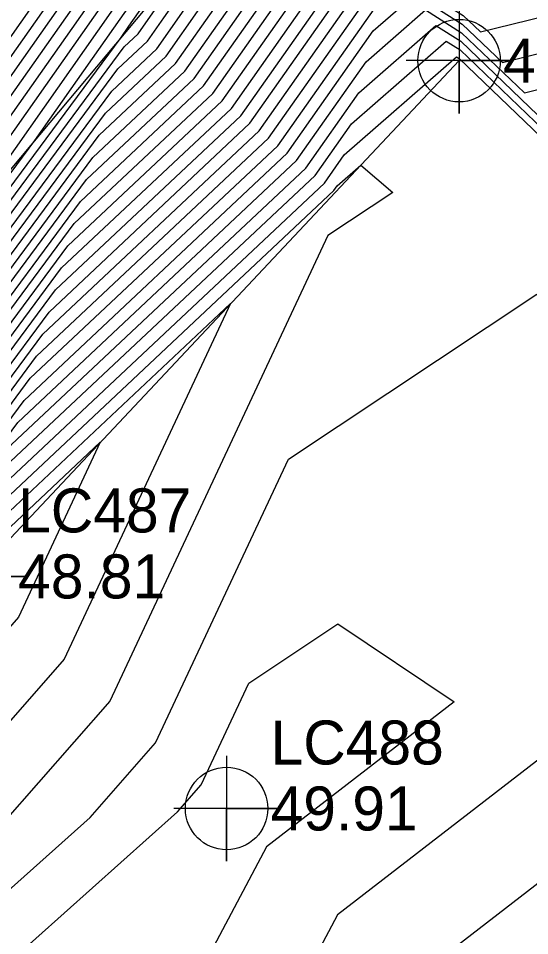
# Model space of a CAD drawing. Extents: x 2188792 to 2191981, y 386090 to 389710.
# Drawn here: x 2190863.9 to 2190893, y 388519.5 to 388571.6 of the extents above; entities that cross this region are included whole.
import ezdxf

# ---------------------------------------------------------------- set-up
doc = ezdxf.new("R2010")
doc.units = 0
for name, color, linetype in [('DTM Contours Major', 7, 'Continuous'), ('DTM Contours Minor', 7, 'Continuous'), ('Exist DTM Breakline', 7, 'Continuous'), ('Exist DTM Breakline Cogo Elevation', 7, 'Continuous'), ('Exist DTM Breakline Cogo Number', 7, 'Continuous'), ('Exist DTM Breakline Cogo Point CELL', 7, 'Continuous'), ('Exist DTM Regular Point Underwater CELL', 7, 'Continuous'), ('Exist DTM Regular Point Underwater Cogo Elevation', 7, 'Continuous'), ('Exist DTM Regular Point Underwater Cogo Number', 7, 'Continuous')]:
    doc.layers.add(name, color=color, linetype=linetype)

msp = doc.modelspace()

# ---------------------------------------------------------------- linework, layer by layer
at = {"layer": 'DTM Contours Major'}
for points in [[(2190816.842, 388509.241), (2190831.372, 388524.701), (2190836.819, 388530.508), (2190837.397, 388531.235), (2190850.843, 388545.816), (2190852.024, 388547.298), (2190864.871, 388564.636), (2190869.725, 388571.527), (2190874.01, 388577.61), (2190875.059, 388578.872), (2190875.53, 388578.966), (2190877.673, 388580.847), (2190880.485, 388582.97), (2190881.553, 388583.66), (2190881.986, 388584.135), (2190886.697, 388589.294), (2190887.897, 388590.368), (2190892.661, 388594.519), (2190894.294, 388595.986), (2190898.446, 388599.61)], [(2190834.358, 388519.118), (2190842.056, 388528.788), (2190850.279, 388537.705), (2190855.644, 388544.436), (2190867.11, 388559.91), (2190874.991, 388567.307), (2190879.356, 388573.515), (2190881.284, 388576.28), (2190883.436, 388577.905), (2190888.328, 388581.067), (2190888.42, 388581.168), (2190889.426, 388582.27), (2190894.173, 388586.52), (2190894.713, 388586.99), (2190899.248, 388591.064), (2190899.642, 388591.022), (2190900.46, 388590.949), (2190906.218, 388593.25), (2190906.981, 388596.118), (2190912.36, 388599.815)], [(2190819.406, 388507.56), (2190835.589, 388524.813), (2190839.726, 388530.011), (2190850.561, 388541.761), (2190853.834, 388545.867), (2190868.89, 388566.186), (2190872.343, 388569.427), (2190874.256, 388572.147), (2190877.897, 388577.369), (2190881.961, 388580.437), (2190884.94, 388582.364), (2190885.203, 388582.652), (2190888.062, 388585.782), (2190891.035, 388588.444), (2190893.687, 388590.754), (2190897.083, 388593.805), (2190899.125, 388595.587), (2190902.961, 388599.066)], [(2190814.544, 388511.252), (2190827.166, 388524.683), (2190834.642, 388533.518), (2190840.081, 388539.946), (2190849.444, 388549.362), (2190854.594, 388555.64), (2190867.213, 388573.555), (2190869.524, 388576.837), (2190872.878, 388580.87), (2190874.384, 388581.172), (2190878.027, 388584.368), (2190879.399, 388585.973), (2190879.785, 388586.402), (2190884.443, 388591.57), (2190885.512, 388592.821), (2190891.353, 388598.003), (2190891.631, 388598.292)], [(2190833.128, 388513.423), (2190844.385, 388527.564), (2190849.997, 388533.65), (2190857.454, 388543.005), (2190865.329, 388553.633), (2190877.639, 388565.186), (2190884.457, 388574.883), (2190884.672, 388575.191), (2190884.911, 388575.372), (2190886.187, 388576.197), (2190889.579, 388575.018), (2190891.735, 388575.26), (2190894.006, 388575.82)], [(2190831.898, 388507.728), (2190846.714, 388526.34), (2190849.716, 388529.595), (2190859.264, 388541.574), (2190863.549, 388547.357), (2190880.287, 388563.065), (2190883.294, 388567.343), (2190887.673, 388571.168), (2190889.095, 388570.271), (2190893.966, 388565.604), (2190895.955, 388566.095), (2190901.783, 388564.806), (2190908.714, 388560.404), (2190910.765, 388558.455), (2190916.976, 388547.031), (2190928.013, 388540.944), (2190930.58, 388539.574), (2190931.181, 388539.266), (2190933.15, 388540.251), (2190937.37, 388543.078)], [(2190830.667, 388502.033), (2190849.043, 388525.116), (2190849.434, 388525.54), (2190861.074, 388540.142), (2190861.769, 388541.081), (2190868.597, 388547.489), (2190863.937, 388537.556), (2190853.109, 388525.179), (2190848.536, 388521.096), (2190831.337, 388500.945)]]:
    msp.add_lwpolyline(points, dxfattribs=at)
at = {"layer": 'DTM Contours Minor'}
for points in [[(2190833.62, 388515.701), (2190843.453, 388528.053), (2190850.11, 388535.272), (2190856.73, 388543.577), (2190866.041, 388556.144), (2190876.58, 388566.034), (2190882.417, 388574.336), (2190883.317, 388575.627), (2190884.321, 388576.385), (2190889.67, 388579.843), (2190890.094, 388579.696), (2190890.91, 388579.787), (2190895.718, 388580.326), (2190901.333, 388579.698), (2190910.194, 388578.38), (2190918.886, 388578.946), (2190920.195, 388575.516), (2190922.608, 388580.255), (2190920.195, 388582.544), (2190913.321, 388583.382), (2190915.682, 388592.258), (2190917.519, 388593.52), (2190918.85, 388595.696), (2190924.704, 388603.347)], [(2190815.004, 388510.85), (2190829.519, 388526.295), (2190835.21, 388533.02), (2190839.35, 388537.914), (2190850.16, 388548.785), (2190852.943, 388552.177), (2190867.715, 388573.149), (2190870.421, 388576.991), (2190873.315, 388580.47), (2190874.614, 388580.731), (2190878.767, 388584.376), (2190879.517, 388585.253), (2190879.958, 388585.742), (2190885.266, 388591.632), (2190885.674, 388592.109), (2190888.708, 388594.801), (2190891.841, 388597.53), (2190892.064, 388597.73), (2190897.903, 388602.828)], [(2190834.112, 388517.979), (2190842.521, 388528.543), (2190850.223, 388536.894), (2190856.006, 388544.15), (2190866.754, 388558.655), (2190875.52, 388566.882), (2190880.377, 388573.789), (2190881.962, 388576.062), (2190883.731, 388577.398), (2190889.005, 388580.808), (2190889.064, 388580.872), (2190889.699, 388581.567), (2190894.801, 388586.135), (2190894.918, 388586.237), (2190895.903, 388587.122), (2190898.759, 388586.814), (2190904.707, 388586.283), (2190907.953, 388587.58), (2190909.881, 388594.831), (2190914.079, 388597.717), (2190917.121, 388602.69)], [(2190821.048, 388506.68), (2190834.85, 388521.396), (2190841.124, 388529.277), (2190850.392, 388539.327), (2190854.92, 388545.008), (2190867.822, 388562.421), (2190873.932, 388568.155), (2190877.316, 388572.968), (2190879.929, 388576.716), (2190882.846, 388578.918), (2190886.973, 388581.586), (2190887.134, 388581.762), (2190888.88, 388583.675), (2190892.918, 388587.29), (2190894.302, 388588.496), (2190898.756, 388592.496), (2190899.532, 388593.174), (2190904.426, 388597.612), (2190909.648, 388602.347)], [(2190815.463, 388510.448), (2190831.872, 388527.907), (2190835.777, 388532.523), (2190838.619, 388535.881), (2190850.876, 388548.208), (2190851.292, 388548.714), (2190868.218, 388572.744), (2190871.318, 388577.146), (2190873.751, 388580.071), (2190874.843, 388580.29), (2190879.508, 388584.383), (2190879.636, 388584.534), (2190880.131, 388585.083), (2190881.811, 388586.946), (2190885.879, 388591.401), (2190886.014, 388591.523), (2190892.046, 388596.777), (2190892.621, 388597.294), (2190898.038, 388602.023)], [(2190815.923, 388510.045), (2190834.225, 388529.519), (2190836.345, 388532.025), (2190837.887, 388533.848), (2190845.272, 388541.274), (2190850.956, 388547.438), (2190851.3, 388547.871), (2190855.051, 388552.932), (2190868.72, 388572.338), (2190872.216, 388577.301), (2190874.187, 388579.671), (2190875.072, 388579.848), (2190879.097, 388583.38), (2190879.895, 388583.983), (2190880.198, 388584.179), (2190880.7, 388584.728), (2190886.152, 388590.699), (2190886.642, 388591.138), (2190892.251, 388596.024), (2190893.179, 388596.858), (2190898.174, 388601.219)], [(2190817.765, 388508.44), (2190836.327, 388528.23), (2190838.329, 388530.745), (2190850.73, 388544.194), (2190852.748, 388546.726), (2190869.958, 388569.952), (2190870.754, 388570.699), (2190871.195, 388571.327), (2190874.692, 388576.341), (2190875.804, 388577.919), (2190875.931, 388578.073), (2190875.989, 388578.084), (2190876.249, 388578.313), (2190881.075, 388581.957), (2190882.908, 388583.142), (2190883.273, 388583.542), (2190887.243, 388587.889), (2190889.152, 388589.599), (2190893.071, 388593.013), (2190895.41, 388595.113), (2190898.718, 388598.001), (2190901.496, 388600.521)], [(2190821.595, 388506.386), (2190834.604, 388520.257), (2190841.59, 388529.032), (2190850.336, 388538.516), (2190855.282, 388544.722), (2190867.466, 388561.165), (2190874.461, 388567.731), (2190878.336, 388573.242), (2190880.607, 388576.498), (2190883.141, 388578.411), (2190887.65, 388581.326), (2190887.777, 388581.465), (2190889.153, 388582.972), (2190893.545, 388586.905), (2190894.507, 388587.743), (2190899.314, 388592.06), (2190899.668, 388592.37), (2190904.914, 388597.127), (2190908.789, 388600.641)], [(2190816.383, 388509.643), (2190836.577, 388531.131), (2190836.912, 388531.527), (2190837.156, 388531.815), (2190838.322, 388532.988), (2190850.899, 388546.627), (2190851.662, 388547.584), (2190859.961, 388558.784), (2190869.223, 388571.933), (2190873.113, 388577.455), (2190874.623, 388579.272), (2190875.301, 388579.407), (2190878.385, 388582.113), (2190880.19, 388583.476), (2190880.876, 388583.92), (2190881.343, 388584.432), (2190886.425, 388589.997), (2190887.269, 388590.753), (2190892.456, 388595.271), (2190893.737, 388596.422), (2190898.31, 388600.414)], [(2190818.312, 388508.147), (2190836.081, 388527.091), (2190838.795, 388530.501), (2190850.674, 388543.383), (2190853.11, 388546.439), (2190869.602, 388568.697), (2190871.284, 388570.275), (2190872.215, 388571.6), (2190876.542, 388577.805), (2190881.37, 388581.45), (2190883.585, 388582.882), (2190883.917, 388583.245), (2190887.516, 388587.187), (2190889.78, 388589.214), (2190893.277, 388592.26), (2190895.967, 388594.677), (2190898.853, 388597.196), (2190901.984, 388600.036)], [(2190813.624, 388512.057), (2190822.46, 388521.458), (2190833.507, 388534.514), (2190841.544, 388544.012), (2190848.012, 388550.517), (2190857.896, 388562.566), (2190866.208, 388574.366), (2190867.73, 388576.527), (2190872.006, 388581.669), (2190873.926, 388582.054), (2190876.547, 388584.353), (2190879.161, 388587.412), (2190879.44, 388587.722), (2190882.797, 388591.447), (2190885.187, 388594.243), (2190889.406, 388597.986), (2190891.196, 388599.848)], [(2190818.859, 388507.853), (2190835.835, 388525.952), (2190839.261, 388530.256), (2190850.617, 388542.572), (2190853.472, 388546.153), (2190869.246, 388567.442), (2190871.813, 388569.851), (2190873.236, 388571.874), (2190877.219, 388577.587), (2190881.665, 388580.944), (2190884.263, 388582.623), (2190884.56, 388582.948), (2190887.789, 388586.484), (2190890.407, 388588.829), (2190893.482, 388591.507), (2190896.525, 388594.241), (2190898.989, 388596.392), (2190902.473, 388599.551)], [(2190814.084, 388511.654), (2190824.813, 388523.071), (2190834.075, 388534.016), (2190840.813, 388541.979), (2190848.728, 388549.939), (2190856.245, 388559.103), (2190866.71, 388573.96), (2190868.627, 388576.682), (2190872.442, 388581.27), (2190874.155, 388581.613), (2190877.287, 388584.361), (2190879.28, 388586.693), (2190879.613, 388587.062), (2190883.62, 388591.509), (2190885.35, 388593.532), (2190890.38, 388597.995), (2190891.413, 388599.07)], [(2190833.866, 388516.84), (2190842.987, 388528.298), (2190850.166, 388536.083), (2190856.368, 388543.863), (2190866.398, 388557.399), (2190876.05, 388566.458), (2190881.397, 388574.063), (2190882.639, 388575.845), (2190884.026, 388576.892), (2190889.683, 388580.548), (2190889.707, 388580.575), (2190889.972, 388580.865), (2190892.558, 388583.18), (2190896.643, 388582.739), (2190897.709, 388582.858), (2190898.445, 388582.776), (2190902.159, 388582.224), (2190908.954, 388581.617), (2190909.687, 388581.91), (2190912.781, 388593.544), (2190915.799, 388595.618), (2190917.986, 388599.193)], [(2190819.953, 388507.267), (2190835.342, 388523.674), (2190840.192, 388529.766), (2190850.505, 388540.95), (2190854.196, 388545.581), (2190868.534, 388564.931), (2190872.873, 388569.003), (2190875.276, 388572.421), (2190878.574, 388577.151), (2190882.256, 388579.931), (2190885.618, 388582.104), (2190885.847, 388582.355), (2190888.335, 388585.08), (2190891.663, 388588.059), (2190893.892, 388590.001), (2190897.641, 388593.369), (2190899.261, 388594.783), (2190903.449, 388598.581)], [(2190824.423, 388516.415), (2190836.573, 388529.369), (2190837.863, 388530.99), (2190850.786, 388545.005), (2190852.386, 388547.012), (2190869.782, 388570.489), (2190870.227, 388571.122), (2190874.907, 388577.765), (2190875.495, 388578.472), (2190875.759, 388578.525), (2190876.961, 388579.58), (2190880.78, 388582.463), (2190882.23, 388583.401), (2190882.63, 388583.838), (2190886.97, 388588.592), (2190888.525, 388589.983), (2190892.866, 388593.766), (2190894.852, 388595.549), (2190898.582, 388598.805)], [(2190820.501, 388506.973), (2190835.096, 388522.535), (2190840.658, 388529.522), (2190850.448, 388540.139), (2190854.558, 388545.294), (2190868.178, 388563.676), (2190873.402, 388568.579), (2190876.296, 388572.695), (2190879.252, 388576.933), (2190882.551, 388579.424), (2190886.295, 388581.845), (2190886.49, 388582.058), (2190888.608, 388584.377), (2190892.29, 388587.674), (2190894.097, 388589.249), (2190898.198, 388592.932), (2190899.397, 388593.979), (2190903.938, 388598.097)], [(2190833.374, 388514.562), (2190843.919, 388527.809), (2190850.054, 388534.461), (2190857.092, 388543.291), (2190865.685, 388554.889), (2190877.109, 388565.61), (2190883.437, 388574.61), (2190883.994, 388575.409), (2190884.616, 388575.879), (2190887.929, 388578.02), (2190889.836, 388577.357), (2190893.515, 388577.769)], [(2190832.882, 388512.284), (2190844.851, 388527.319), (2190849.941, 388532.839), (2190857.816, 388542.718), (2190864.973, 388552.378), (2190878.168, 388564.762), (2190884.942, 388574.396), (2190885.316, 388574.723), (2190887.619, 388573.271), (2190889.322, 388572.679), (2190889.743, 388572.727), (2190894.396, 388573.875)], [(2190832.636, 388511.145), (2190845.316, 388527.074), (2190849.885, 388532.028), (2190858.178, 388542.432), (2190864.617, 388551.123), (2190878.698, 388564.338), (2190884.53, 388572.633), (2190885.906, 388573.834), (2190889.226, 388571.74), (2190890.208, 388570.8), (2190894.786, 388571.93), (2190908.201, 388568.963), (2190910.194, 388567.697), (2190914.57, 388564.629), (2190917.494, 388560.253), (2190918.599, 388551.848), (2190919.723, 388549.78), (2190921.827, 388548.62), (2190924.041, 388550.252), (2190930.196, 388553.073), (2190937.571, 388552.877)], [(2190832.39, 388510.006), (2190845.782, 388526.83), (2190849.828, 388531.217), (2190858.54, 388542.146), (2190864.261, 388549.868), (2190879.227, 388563.914), (2190884.118, 388570.87), (2190886.495, 388572.945), (2190889.183, 388571.251), (2190891.461, 388569.068), (2190895.175, 388569.985), (2190906.062, 388567.577), (2190910.194, 388564.953), (2190912.956, 388563.015), (2190914.803, 388560.253), (2190915.5, 388554.946), (2190918.807, 388548.863), (2190924.996, 388545.45), (2190930.196, 388549.283), (2190930.776, 388549.672), (2190940.197, 388549.437)], [(2190832.144, 388508.867), (2190846.248, 388526.585), (2190849.772, 388530.406), (2190858.902, 388541.86), (2190863.905, 388548.612), (2190879.757, 388563.49), (2190883.706, 388569.106), (2190887.084, 388572.056), (2190889.139, 388570.761), (2190892.713, 388567.336), (2190895.565, 388568.04), (2190903.922, 388566.191), (2190910.194, 388562.208), (2190911.343, 388561.402), (2190912.111, 388560.253), (2190912.402, 388558.045), (2190917.892, 388547.947), (2190928.166, 388542.281), (2190930.196, 388543.777), (2190934.073, 388546.375), (2190940.197, 388546.222)], [(2190831.652, 388506.589), (2190847.18, 388526.095), (2190849.659, 388528.784), (2190859.626, 388541.287), (2190863.193, 388546.102), (2190880.816, 388562.641), (2190882.882, 388565.58), (2190888.262, 388570.279), (2190889.052, 388569.781), (2190895.219, 388563.872), (2190896.345, 388564.149), (2190899.644, 388563.42), (2190903.567, 388560.928), (2190912.751, 388552.2), (2190916.06, 388546.114), (2190921.939, 388542.872), (2190931.649, 388537.69), (2190933.92, 388536.526), (2190940.197, 388539.665)], [(2190831.405, 388505.45), (2190847.646, 388525.851), (2190849.603, 388527.973), (2190859.988, 388541.001), (2190862.837, 388544.846), (2190881.346, 388562.217), (2190882.47, 388563.816), (2190888.851, 388569.39), (2190889.008, 388569.292), (2190896.472, 388562.139), (2190896.734, 388562.204), (2190897.504, 388562.034), (2190898.42, 388561.452), (2190914.738, 388545.945), (2190915.144, 388545.198), (2190915.866, 388544.8), (2190932.717, 388535.806), (2190936.66, 388533.787), (2190940.197, 388535.556)], [(2190831.159, 388504.311), (2190848.111, 388525.606), (2190849.546, 388527.162), (2190860.35, 388540.715), (2190862.481, 388543.591), (2190881.875, 388561.793), (2190882.058, 388562.053), (2190883.417, 388563.24), (2190885.225, 388561.689), (2190881.541, 388559.241), (2190869.131, 388532.786), (2190863.051, 388525.837), (2190846.248, 388510.835)], [(2190852.274, 388477.191), (2190843.086, 388470.458), (2190847.082, 388482.882), (2190833.304, 388491.093), (2190837.051, 388496.27), (2190845.105, 388505.705), (2190868.022, 388526.166), (2190871.727, 388530.401), (2190879.291, 388546.524), (2190893.412, 388555.908), (2190911.786, 388543.555), (2190882.09, 388520.64), (2190865.266, 388488.929), (2190855.826, 388480.116), (2190852.274, 388477.191)], [(2190830.913, 388503.172), (2190848.577, 388525.361), (2190849.49, 388526.351), (2190860.712, 388540.429), (2190862.125, 388542.336), (2190876.007, 388555.365), (2190866.534, 388535.171), (2190858.08, 388525.508), (2190847.392, 388515.966)], [(2190886.134, 388516.77), (2190907.89, 388533.559), (2190918.337, 388542.168), (2190933.786, 388533.922), (2190939.4, 388531.047)], [(2190854.47, 388480.727), (2190854, 388480.382), (2190854.204, 388481.019), (2190836.628, 388491.494), (2190838.956, 388494.711), (2190843.961, 388500.574), (2190872.993, 388526.494), (2190874.324, 388528.016), (2190877.04, 388533.807), (2190882.112, 388537.177), (2190888.712, 388532.74), (2190878.046, 388524.51), (2190855.136, 388481.328), (2190854.652, 388480.877), (2190854.47, 388480.727)]]:
    msp.add_lwpolyline(points, dxfattribs=at)
at = {"layer": 'Exist DTM Breakline'}
for points in [[(2190697.341, 388352.364), (2190722.434, 388385.671), (2190754.301, 388427.205), (2190785.944, 388469.12), (2190817.744, 388508.452), (2190851.002, 388548.106), (2190876.052, 388577.962)], [(2190706.491, 388346.299), (2190731.903, 388378.613), (2190765.874, 388418.693), (2190830.568, 388501.574), (2190861.424, 388539.865), (2190888.997, 388569.171)]]:
    msp.add_lwpolyline(points, dxfattribs=at)
at = {"layer": 'Exist DTM Breakline Cogo Point CELL'}
for points in [[(2190888.997, 388572.171), (2190888.997, 388566.171), (2190888.997, 388569.171), (2190891.997, 388569.171), (2190885.997, 388569.171)], [(2190861.424, 388542.865), (2190861.424, 388536.865), (2190861.424, 388539.865), (2190864.424, 388539.865), (2190858.424, 388539.865)]]:
    msp.add_lwpolyline(points, dxfattribs=at)
msp.add_circle((2190888.997, 388569.171), 2.344, dxfattribs=at)
at = {"layer": 'Exist DTM Regular Point Underwater CELL'}
msp.add_lwpolyline([(2190875.779, 388529.679), (2190875.779, 388523.679), (2190875.779, 388526.679), (2190878.779, 388526.679), (2190872.779, 388526.679)], dxfattribs=at)
msp.add_circle((2190875.779, 388526.679), 2.344, dxfattribs=at)

# ---------------------------------------------------------------- texts
at = {"layer": 'Exist DTM Breakline Cogo Elevation'}
for s, p in [('49.55', (2190891.497, 388567.921)), ('48.81', (2190863.924, 388538.615))]:
    msp.add_text(s, height=2.5, dxfattribs=at).set_placement(p)
at = {"layer": 'Exist DTM Breakline Cogo Number'}
msp.add_text('LC487', height=2.5, dxfattribs=at).set_placement((2190863.924, 388542.365))
at = {"layer": 'Exist DTM Regular Point Underwater Cogo Elevation'}
msp.add_text('49.91', height=2.5, dxfattribs=at).set_placement((2190878.279, 388525.429))
at = {"layer": 'Exist DTM Regular Point Underwater Cogo Number'}
msp.add_text('LC488', height=2.5, dxfattribs=at).set_placement((2190878.279, 388529.179))

doc.saveas('drawing.dxf')
